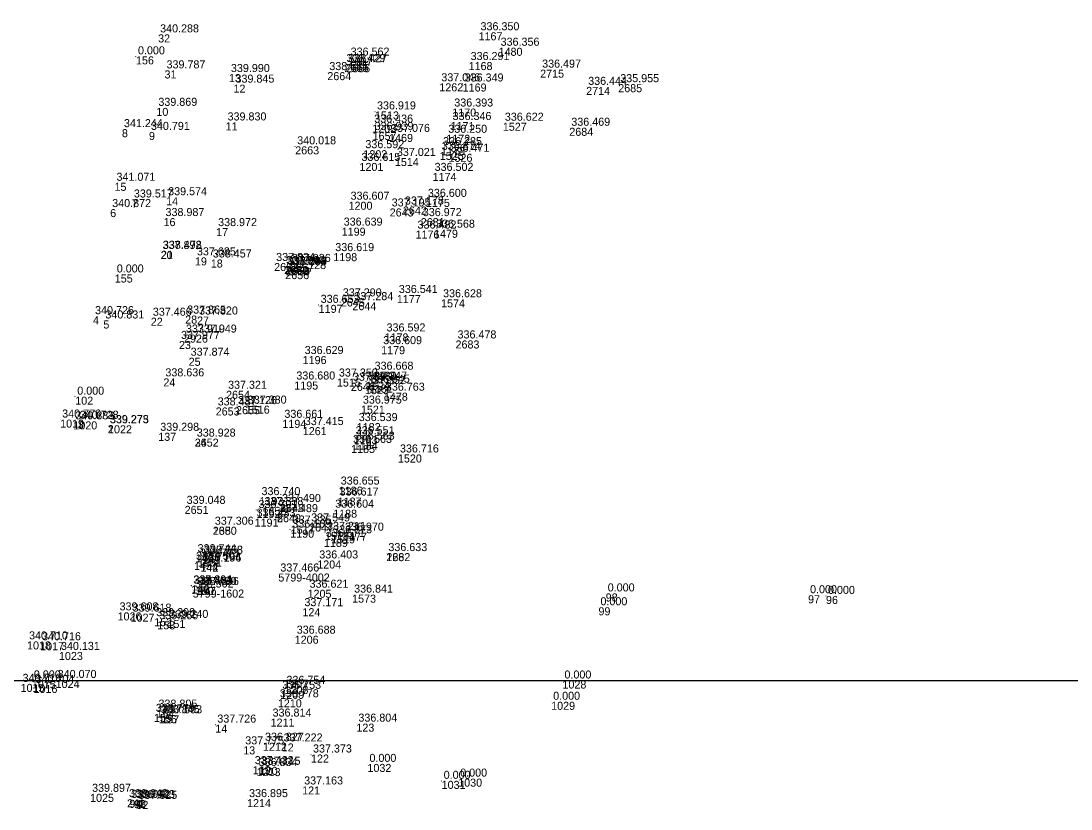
# Model space of a CAD drawing. Extents: x -829398 to -819400, y -1074439 to -1067977.
# Drawn here: x -820086 to -819929.2, y -1073519.2 to -1073401.5 of the extents above; entities that cross this region are included whole.
import ezdxf

# ---------------------------------------------------------------- set-up
doc = ezdxf.new("R2010")
doc.units = 0
for name, color, linetype in [('Vrstva 60', 7, 'Continuous'), ('Vrstva 61', 7, 'Continuous'), ('Čísla bodů_doměření_2012', 7, 'Continuous')]:
    doc.layers.add(name, color=color, linetype=linetype)

# ---------------------------------------------------------------- blocks, each defined once
blk = doc.blocks.new('BOD')
at = {"layer": 'Čísla bodů_doměření_2012'}
for p, q in [((-0.15, 0), (0.15, 0)), ((0, -0.15), (0, 0.15))]:
    blk.add_line(p, q, dxfattribs=at)

msp = doc.modelspace()

# ---------------------------------------------------------------- linework, layer by layer
at = {"layer": 'Vrstva 61'}
msp.add_lwpolyline([(-819500, -1073000), (-820200, -1073000), (-820200, -1073500), (-819500, -1073500)], close=True, dxfattribs=at)

# ---------------------------------------------------------------- block references
at = {"layer": 'Vrstva 60', "xscale": 0.010000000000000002, "yscale": 0.010000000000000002}
for p in [(-820065.54, -1073403.549), (-820065.54, -1073403.549), (-820017.693, -1073403.231), (-820017.693, -1073403.231), (-820068.844, -1073406.823), (-820068.844, -1073406.823), (-820037.092, -1073407.014), (-820037.092, -1073407.014), (-820014.697, -1073405.543), (-820014.697, -1073405.543), (-820037.705, -1073407.974), (-820037.705, -1073407.974), (-820037.447, -1073408.002), (-820037.447, -1073408.002), (-820019.173, -1073407.676), (-820019.173, -1073407.676), (-820064.582, -1073408.923), (-820064.582, -1073408.923), (-820054.965, -1073409.467), (-820054.965, -1073409.467), (-820040.271, -1073409.176), (-820040.271, -1073409.176), (-820008.493, -1073408.81), (-820008.493, -1073408.81), (-820054.283, -1073411.049), (-820054.283, -1073411.049), (-820023.55, -1073410.851), (-820023.55, -1073410.851), (-820020.061, -1073410.879), (-820020.061, -1073410.879), (-820001.617, -1073411.382), (-820001.617, -1073411.382), (-819996.829, -1073410.98), (-819996.829, -1073410.98), (-820065.801, -1073414.514), (-820065.801, -1073414.514), (-820021.61, -1073414.616), (-820021.61, -1073414.616), (-820033.151, -1073415.047), (-820033.151, -1073415.047), (-820070.939, -1073417.694), (-820070.939, -1073417.694), (-820055.467, -1073416.693), (-820055.467, -1073416.693), (-820033.567, -1073417.018), (-820033.567, -1073417.018), (-820021.865, -1073416.628), (-820021.865, -1073416.628), (-820014.065, -1073416.737), (-820014.065, -1073416.737), (-820004.138, -1073417.488), (-820004.138, -1073417.488), (-820066.908, -1073418.109), (-820066.908, -1073418.109), (-820033.511, -1073418.13), (-820033.511, -1073418.13), (-820031.048, -1073418.407), (-820031.048, -1073418.407), (-820022.51, -1073418.537), (-820022.51, -1073418.537), (-820045.067, -1073420.259), (-820045.067, -1073420.259), (-820034.889, -1073420.834), (-820034.889, -1073420.834), (-820023.479, -1073421.082), (-820023.479, -1073421.082), (-820023.279, -1073420.383), (-820023.279, -1073420.383), (-820035.472, -1073422.736), (-820035.472, -1073422.736), (-820030.181, -1073421.998), (-820030.181, -1073421.998), (-820022.172, -1073421.368), (-820022.172, -1073421.368), (-820024.549, -1073424.225), (-820024.549, -1073424.225), (-820072.054, -1073425.702), (-820072.054, -1073425.702), (-820069.456, -1073428.196), (-820069.456, -1073428.196), (-820064.34, -1073427.861), (-820064.34, -1073427.861), (-820037.1, -1073428.53), (-820037.1, -1073428.53), (-820025.551, -1073428.104), (-820025.551, -1073428.104), (-820072.698, -1073429.629), (-820072.698, -1073429.629), (-820030.958, -1073429.53), (-820030.958, -1073429.53), (-820028.978, -1073429.248), (-820028.978, -1073429.248), (-820064.732, -1073430.973), (-820064.732, -1073430.973), (-820026.313, -1073430.977), (-820026.313, -1073430.977), (-820056.879, -1073432.471), (-820056.879, -1073432.471), (-820038.126, -1073432.399), (-820038.126, -1073432.399), (-820027.101, -1073432.838), (-820027.101, -1073432.838), (-820024.339, -1073432.71), (-820024.339, -1073432.71), (-820065.168, -1073435.891), (-820065.168, -1073435.891), (-820065.12, -1073435.85), (-820065.12, -1073435.85), (-820060.039, -1073436.836), (-820060.039, -1073436.836), (-820039.383, -1073436.204), (-820039.383, -1073436.204), (-820057.671, -1073437.155), (-820057.671, -1073437.155), (-820048.211, -1073437.676), (-820048.211, -1073437.676), (-820046.717, -1073438.122), (-820046.717, -1073438.122), (-820046.638, -1073438.139), (-820046.638, -1073438.139), (-820046.463, -1073438.302), (-820046.463, -1073438.302), (-820046.43, -1073438.28), (-820046.43, -1073438.28), (-820045.86, -1073437.821), (-820045.86, -1073437.821), (-820072.012, -1073439.391), (-820072.012, -1073439.391), (-820046.557, -1073438.887), (-820046.557, -1073438.887), (-820038.255, -1073442.964), (-820038.255, -1073442.964), (-820029.893, -1073442.459), (-820029.893, -1073442.459), (-820023.288, -1073443.098), (-820023.288, -1073443.098), (-820041.563, -1073443.923), (-820041.563, -1073443.923), (-820036.527, -1073443.528), (-820036.527, -1073443.528), (-820075.255, -1073445.617), (-820075.255, -1073445.617), (-820073.714, -1073446.261), (-820073.714, -1073446.261), (-820066.631, -1073445.85), (-820066.631, -1073445.85), (-820061.499, -1073445.528), (-820061.499, -1073445.528), (-820059.728, -1073445.668), (-820059.728, -1073445.668), (-820062.422, -1073449.318), (-820062.422, -1073449.318), (-820061.678, -1073448.364), (-820061.678, -1073448.364), (-820059.897, -1073448.365), (-820059.897, -1073448.365), (-820031.726, -1073448.197), (-820031.726, -1073448.197), (-820021.125, -1073449.242), (-820021.125, -1073449.242), (-820032.234, -1073450.093), (-820032.234, -1073450.093), (-820060.98, -1073451.824), (-820060.98, -1073451.824), (-820043.956, -1073451.57), (-820043.956, -1073451.57), (-820033.512, -1073453.911), (-820033.512, -1073453.911), (-820064.754, -1073454.907), (-820064.754, -1073454.907), (-820045.199, -1073455.374), (-820045.199, -1073455.374), (-820038.84, -1073454.931), (-820038.84, -1073454.931), (-820036.754, -1073455.566), (-820036.754, -1073455.566), (-820034.478, -1073455.395), (-820034.478, -1073455.395), (-820055.394, -1073456.758), (-820055.394, -1073456.758), (-820034.658, -1073456.054), (-820034.658, -1073456.054), (-820034.06, -1073455.841), (-820034.06, -1073455.841), (-820031.824, -1073457.042), (-820031.824, -1073457.042), (-820077.911, -1073457.634), (-820077.911, -1073457.634), (-820056.941, -1073459.244), (-820056.941, -1073459.244), (-820053.902, -1073459.052), (-820053.902, -1073459.052), (-820052.449, -1073458.973), (-820052.449, -1073458.973), (-820035.257, -1073458.973), (-820035.257, -1073458.973), (-820080.164, -1073461.053), (-820078.197, -1073461.324), (-820077.541, -1073461.239), (-820077.541, -1073461.239), (-820073.055, -1073461.882), (-820073.055, -1073461.882), (-820073.018, -1073461.913), (-820046.983, -1073461.091), (-820046.983, -1073461.091), (-820035.879, -1073461.581), (-820035.879, -1073461.581), (-820065.519, -1073463.031), (-820065.519, -1073463.031), (-820065.519, -1073463.031), (-820043.938, -1073462.179), (-820043.938, -1073462.179), (-820060.065, -1073463.895), (-820060.065, -1073463.895), (-820060.065, -1073463.895), (-820036.721, -1073464.844), (-820036.721, -1073464.844), (-820036.331, -1073463.543), (-820036.331, -1073463.543), (-820036.312, -1073464.347), (-820036.312, -1073464.347), (-820029.724, -1073466.266), (-820029.724, -1073466.266), (-820038.565, -1073471.062), (-820038.565, -1073471.062), (-820050.399, -1073472.637), (-820050.399, -1073472.637), (-820038.731, -1073472.701), (-820038.731, -1073472.701), (-820061.577, -1073473.94), (-820061.577, -1073473.94), (-820049.957, -1073474.133), (-820049.957, -1073474.133), (-820047.333, -1073473.66), (-820047.333, -1073473.66), (-820039.395, -1073474.508), (-820039.395, -1073474.508), (-820051.132, -1073475.847), (-820051.132, -1073475.847), (-820050.846, -1073474.556), (-820050.846, -1073474.556), (-820047.783, -1073475.178), (-820047.783, -1073475.178), (-820047.783, -1073475.178), (-820057.371, -1073477.055), (-820057.371, -1073477.055), (-820057.371, -1073477.055), (-820045.807, -1073477.492), (-820045.807, -1073477.492), (-820045.736, -1073476.88), (-820045.736, -1073476.88), (-820042.985, -1073476.561), (-820042.985, -1073476.561), (-820042.985, -1073476.561), (-820040.774, -1073478.875), (-820040.774, -1073478.875), (-820040.618, -1073477.826), (-820040.618, -1073477.826), (-820039.693, -1073478.333), (-820039.693, -1073478.333), (-820037.928, -1073477.941), (-820037.928, -1073477.941), (-820037.928, -1073477.941), (-820060.177, -1073482.304), (-820059.941, -1073481.162), (-820059.587, -1073481.812), (-820059.587, -1073481.812), (-820058.978, -1073481.397), (-820058.961, -1073481.375), (-820041.773, -1073482.091), (-820041.773, -1073482.091), (-820031.454, -1073480.993), (-820031.454, -1073480.993), (-820031.454, -1073480.993), (-820059.217, -1073482.533), (-820059.213, -1073482.548), (-820047.585, -1073484.04), (-820047.585, -1073484.04), (-820060.578, -1073485.853), (-820060.571, -1073485.812), (-820060.366, -1073486.434), (-820060.366, -1073486.434), (-820059.925, -1073486.042), (-820059.573, -1073486.058), (-820043.225, -1073486.461), (-820043.225, -1073486.461), (-819998.699, -1073487.013), (-819998.699, -1073487.013), (-820036.57, -1073487.19), (-820036.57, -1073487.19), (-819968.484, -1073487.285), (-819968.484, -1073487.285), (-819965.805, -1073487.386), (-819965.805, -1073487.386), (-820071.595, -1073489.841), (-820069.649, -1073490.029), (-820043.99, -1073489.215), (-819999.784, -1073489.079), (-819999.784, -1073489.079), (-820066.117, -1073490.708), (-820065.668, -1073491.174), (-820064.144, -1073490.968), (-820045.141, -1073493.325), (-820045.141, -1073493.325), (-820045.141, -1073493.325), (-820085.111, -1073494.174), (-820083.162, -1073494.306), (-820080.346, -1073495.749), (-820084.15, -1073500.671), (-820046.67, -1073500.814), (-820047.3, -1073501.554), (-820047.657, -1073502.819), (-820006.845, -1073503.19), (-820066.172, -1073504.997), (-820065.778, -1073504.364), (-820065.439, -1073505.189), (-820065.067, -1073505.212), (-820048.745, -1073505.698), (-820056.995, -1073506.6), (-820035.931, -1073506.453), (-820052.828, -1073509.848), (-820049.883, -1073509.306), (-820047.085, -1073509.41), (-820042.707, -1073511.063), (-820051.407, -1073512.803), (-820050.825, -1073513.084), (-820050.372, -1073512.897), (-820034.281, -1073512.467), (-820023.197, -1073514.992), (-820020.728, -1073514.663), (-820044.029, -1073515.832), (-820075.699, -1073516.932), (-820070.18, -1073517.739), (-820069.843, -1073517.835), (-820069.131, -1073517.871), (-820068.78, -1073517.98), (-820052.256, -1073517.722)]:
    msp.add_blockref('BOD', p, dxfattribs=at)

# ---------------------------------------------------------------- texts
at = {"layer": 'Vrstva 60'}
for s, p in [('32', (-820065.54, -1073404.749)), ('1167', (-820017.693, -1073404.431)), ('156', (-820068.844, -1073408.023)), ('2667', (-820037.092, -1073408.214)), ('1480', (-820014.697, -1073406.743)), ('2665', (-820037.705, -1073409.174)), ('2666', (-820037.447, -1073409.202)), ('1168', (-820019.173, -1073408.876)), ('31', (-820064.582, -1073410.123)), ('13', (-820054.965, -1073410.667)), ('2664', (-820040.271, -1073410.376)), ('2715', (-820008.493, -1073410.01)), ('12', (-820054.283, -1073412.249)), ('1262', (-820023.55, -1073412.051)), ('1169', (-820020.061, -1073412.079)), ('2714', (-820001.617, -1073412.582)), ('2685', (-819996.829, -1073412.18)), ('10', (-820065.801, -1073415.714)), ('1170', (-820021.61, -1073415.816)), ('1513', (-820033.151, -1073416.247)), ('8', (-820070.939, -1073418.894)), ('11', (-820055.467, -1073417.893)), ('1203', (-820033.567, -1073418.218)), ('1171', (-820021.865, -1073417.828)), ('1527', (-820014.065, -1073417.937)), ('2684', (-820004.138, -1073418.688)), ('9', (-820066.908, -1073419.309)), ('1657', (-820033.511, -1073419.33)), ('1469', (-820031.048, -1073419.607)), ('1172', (-820022.51, -1073419.737)), ('2663', (-820045.067, -1073421.459)), ('1202', (-820034.889, -1073422.034)), ('1525', (-820023.479, -1073422.282)), ('1173', (-820023.279, -1073421.583)), ('1201', (-820035.472, -1073423.936)), ('1514', (-820030.181, -1073423.198)), ('1526', (-820022.172, -1073422.568)), ('1174', (-820024.549, -1073425.425)), ('15', (-820072.054, -1073426.902)), ('7', (-820069.456, -1073429.396)), ('14', (-820064.34, -1073429.061)), ('1200', (-820037.1, -1073429.73)), ('1175', (-820025.551, -1073429.304)), ('6', (-820072.698, -1073430.829)), ('2643', (-820030.958, -1073430.73)), ('2642', (-820028.978, -1073430.448)), ('16', (-820064.732, -1073432.173)), ('2681', (-820026.313, -1073432.177)), ('17', (-820056.879, -1073433.671)), ('1199', (-820038.126, -1073433.599)), ('1176', (-820027.101, -1073434.038)), ('1479', (-820024.339, -1073433.91)), ('20', (-820065.168, -1073437.091)), ('21', (-820065.12, -1073437.05)), ('19', (-820060.039, -1073438.036)), ('1198', (-820039.383, -1073437.404)), ('18', (-820057.671, -1073438.355)), ('2662', (-820048.211, -1073438.876)), ('2661', (-820046.717, -1073439.322)), ('2660', (-820046.638, -1073439.339)), ('2659', (-820046.463, -1073439.502)), ('2658', (-820046.43, -1073439.48)), ('2657', (-820045.86, -1073439.021)), ('155', (-820072.012, -1073440.591)), ('2656', (-820046.557, -1073440.087)), ('2645', (-820038.255, -1073444.164)), ('1177', (-820029.893, -1073443.659)), ('1574', (-820023.288, -1073444.298)), ('1197', (-820041.563, -1073445.123)), ('2644', (-820036.527, -1073444.728)), ('4', (-820075.255, -1073446.817)), ('5', (-820073.714, -1073447.461)), ('22', (-820066.631, -1073447.05)), ('28', (-820061.499, -1073446.728)), ('27', (-820059.728, -1073446.868)), ('23', (-820062.422, -1073450.518)), ('29', (-820061.678, -1073449.564)), ('26', (-820059.897, -1073449.565)), ('1178', (-820031.726, -1073449.397)), ('2683', (-820021.125, -1073450.442)), ('1179', (-820032.234, -1073451.293)), ('25', (-820060.98, -1073453.024)), ('1196', (-820043.956, -1073452.77)), ('1180', (-820033.512, -1073455.111)), ('24', (-820064.754, -1073456.107)), ('1195', (-820045.199, -1073456.574)), ('1515', (-820038.84, -1073456.131)), ('2646', (-820036.754, -1073456.766)), ('1524', (-820034.478, -1073456.595)), ('2654', (-820055.394, -1073457.958)), ('1523', (-820034.658, -1073457.254)), ('1181', (-820034.06, -1073457.041)), ('1478', (-820031.824, -1073458.242)), ('102', (-820077.911, -1073458.834)), ('2653', (-820056.941, -1073460.444)), ('2655', (-820053.902, -1073460.252)), ('1516', (-820052.449, -1073460.173)), ('1521', (-820035.257, -1073460.173)), ('1019', (-820080.164, -1073462.253)), ('1020', (-820078.197, -1073462.524)), ('3', (-820077.541, -1073462.439)), ('2', (-820073.055, -1073463.082)), ('1022', (-820073.018, -1073463.113)), ('1194', (-820046.983, -1073462.291)), ('1182', (-820035.879, -1073462.781)), ('137', (-820065.519, -1073464.231)), ('1', (-820065.519, -1073464.231)), ('1261', (-820043.938, -1073463.379)), ('1183', (-820036.331, -1073464.743)), ('34', (-820060.065, -1073465.095)), ('2652', (-820060.065, -1073465.095)), ('1185', (-820036.721, -1073466.044)), ('1184', (-820036.312, -1073465.547)), ('1520', (-820029.724, -1073467.466)), ('1186', (-820038.565, -1073472.262)), ('1193', (-820050.399, -1073473.837)), ('1187', (-820038.731, -1073473.901)), ('2651', (-820061.577, -1073475.14)), ('1656', (-820049.957, -1073475.333)), ('2648', (-820047.333, -1073474.86)), ('1188', (-820039.395, -1073475.708)), ('1191', (-820051.132, -1073477.047)), ('1192', (-820050.846, -1073475.756)), ('8', (-820047.783, -1073476.378)), ('2649', (-820047.783, -1073476.378)), ('2650', (-820057.371, -1073478.255)), ('138', (-820057.371, -1073478.255)), ('1190', (-820045.807, -1073478.692)), ('1517', (-820045.736, -1073478.08)), ('2647', (-820042.985, -1073477.761)), ('10', (-820042.985, -1073477.761)), ('1189', (-820040.774, -1073480.075)), ('1518', (-820040.618, -1073479.026)), ('1519', (-820039.693, -1073479.533)), ('11', (-820037.928, -1073479.141)), ('1477', (-820037.928, -1073479.141)), ('145', (-820060.177, -1073483.504)), ('146', (-820059.941, -1073482.362)), ('1531', (-820059.587, -1073483.012)), ('143', (-820058.978, -1073482.597)), ('141', (-820058.961, -1073482.575)), ('1204', (-820041.773, -1073483.291)), ('2682', (-820031.454, -1073482.193)), ('126', (-820031.454, -1073482.193)), ('144', (-820059.217, -1073483.733)), ('142', (-820059.213, -1073483.748)), ('5799-4002', (-820047.585, -1073485.24)), ('149', (-820060.578, -1073487.053)), ('148', (-820060.571, -1073487.012)), ('5799-1602', (-820060.366, -1073487.634)), ('150', (-820059.925, -1073487.242)), ('147', (-820059.573, -1073487.258)), ('1205', (-820043.225, -1073487.661)), ('98', (-819998.699, -1073488.213)), ('1573', (-820036.57, -1073488.39)), ('97', (-819968.484, -1073488.485)), ('96', (-819965.805, -1073488.586)), ('1026', (-820071.595, -1073491.041)), ('1027', (-820069.649, -1073491.229)), ('124', (-820043.99, -1073490.415)), ('99', (-819999.784, -1073490.279)), ('152', (-820066.117, -1073491.908)), ('153', (-820065.668, -1073492.374)), ('151', (-820064.144, -1073492.168)), ('1206', (-820045.141, -1073494.525)), ('1018', (-820085.111, -1073495.374)), ('1017', (-820083.162, -1073495.506)), ('1023', (-820080.346, -1073496.949)), ('1015', (-820086.076, -1073501.715)), ('101', (-820084.399, -1073501.2)), ('1075', (-820084.399, -1073501.2)), ('1016', (-820084.15, -1073501.871)), ('1024', (-820080.838, -1073501.133)), ('1024', (-820080.838, -1073501.133)), ('1207', (-820046.701, -1073501.086)), ('1208', (-820046.67, -1073502.014)), ('1028', (-820005.16, -1073501.214)), ('1209', (-820047.3, -1073502.754)), ('1210', (-820047.657, -1073504.019)), ('1029', (-820006.845, -1073504.39)), ('155', (-820066.172, -1073506.197)), ('154', (-820065.778, -1073505.564)), ('156', (-820065.439, -1073506.389)), ('157', (-820065.067, -1073506.412)), ('1211', (-820048.745, -1073506.898)), ('14', (-820056.995, -1073507.8)), ('123', (-820035.931, -1073507.653)), ('13', (-820052.828, -1073511.048)), ('1212', (-820049.883, -1073510.506)), ('12', (-820047.085, -1073510.61)), ('122', (-820042.707, -1073512.263)), ('119', (-820051.407, -1073514.003)), ('1213', (-820050.825, -1073514.284)), ('120', (-820050.372, -1073514.097)), ('1032', (-820034.281, -1073513.667)), ('1031', (-820023.197, -1073516.192)), ('1030', (-820020.728, -1073515.863)), ('121', (-820044.029, -1073517.032)), ('1025', (-820075.699, -1073518.132)), ('241', (-820070.18, -1073518.939)), ('94', (-820069.843, -1073519.035)), ('93', (-820069.131, -1073519.071)), ('92', (-820068.78, -1073519.18)), ('1214', (-820052.256, -1073518.922))]:
    msp.add_text(s, height=1.2, dxfattribs=at).set_placement(p)
at = {"layer": 'Vrstva 61'}
for s, p in [('340.288', (-820065.24, -1073403.249)), ('336.350', (-820017.393, -1073402.931)), ('0.000', (-820068.544, -1073406.523)), ('336.562', (-820036.792, -1073406.714)), ('336.356', (-820014.397, -1073405.243)), ('338.429', (-820037.405, -1073407.674)), ('338.427', (-820037.147, -1073407.702)), ('336.291', (-820018.873, -1073407.376)), ('339.787', (-820064.282, -1073408.623)), ('339.990', (-820054.665, -1073409.167)), ('338.585', (-820039.971, -1073408.876)), ('336.497', (-820008.193, -1073408.51)), ('339.845', (-820053.983, -1073410.749)), ('337.046', (-820023.25, -1073410.551)), ('336.349', (-820019.761, -1073410.579)), ('336.444', (-820001.317, -1073411.082)), ('335.955', (-819996.529, -1073410.68)), ('339.869', (-820065.501, -1073414.214)), ('336.393', (-820021.31, -1073414.316)), ('336.919', (-820032.851, -1073414.747)), ('341.244', (-820070.639, -1073417.394)), ('339.830', (-820055.167, -1073416.393)), ('336.436', (-820033.267, -1073416.718)), ('336.346', (-820021.565, -1073416.328)), ('336.622', (-820013.765, -1073416.437)), ('336.469', (-820003.838, -1073417.188)), ('340.791', (-820066.608, -1073417.809)), ('336.939', (-820033.211, -1073417.83)), ('337.076', (-820030.748, -1073418.107)), ('336.250', (-820022.21, -1073418.237)), ('340.018', (-820044.767, -1073419.959)), ('336.592', (-820034.589, -1073420.534)), ('336.874', (-820023.179, -1073420.782)), ('336.285', (-820022.979, -1073420.083)), ('337.021', (-820029.881, -1073421.698)), ('336.471', (-820021.872, -1073421.068)), ('336.615', (-820035.172, -1073422.436)), ('336.502', (-820024.249, -1073423.925)), ('341.071', (-820071.754, -1073425.402)), ('339.517', (-820069.156, -1073427.896)), ('339.574', (-820064.04, -1073427.561)), ('336.607', (-820036.8, -1073428.23)), ('336.600', (-820025.251, -1073427.804)), ('340.872', (-820072.398, -1073429.329)), ('337.195', (-820030.658, -1073429.23)), ('337.178', (-820028.678, -1073428.948)), ('338.987', (-820064.432, -1073430.673)), ('336.972', (-820026.013, -1073430.677)), ('338.972', (-820056.579, -1073432.171)), ('336.639', (-820037.826, -1073432.099)), ('336.482', (-820026.801, -1073432.538)), ('336.568', (-820024.039, -1073432.41)), ('337.892', (-820064.868, -1073435.591)), ('338.478', (-820064.82, -1073435.55)), ('336.619', (-820039.083, -1073435.904)), ('337.685', (-820059.739, -1073436.536)), ('338.457', (-820057.371, -1073436.855)), ('337.834', (-820047.911, -1073437.376)), ('337.840', (-820046.417, -1073437.822)), ('337.994', (-820046.338, -1073437.839)), ('338.038', (-820046.163, -1073438.002)), ('337.166', (-820046.13, -1073437.98)), ('337.036', (-820045.56, -1073437.521)), ('0.000', (-820071.712, -1073439.091)), ('337.128', (-820046.257, -1073438.587)), ('337.290', (-820037.955, -1073442.664)), ('336.541', (-820029.593, -1073442.159)), ('336.628', (-820022.988, -1073442.798)), ('336.653', (-820041.263, -1073443.623)), ('337.284', (-820036.227, -1073443.228)), ('340.726', (-820074.955, -1073445.317)), ('337.466', (-820066.331, -1073445.55)), ('337.865', (-820061.199, -1073445.228)), ('337.820', (-820059.428, -1073445.368)), ('340.831', (-820073.414, -1073445.961)), ('337.977', (-820062.122, -1073449.018)), ('337.910', (-820061.378, -1073448.064)), ('337.949', (-820059.597, -1073448.065)), ('336.592', (-820031.426, -1073447.897)), ('336.478', (-820020.825, -1073448.942)), ('336.609', (-820031.934, -1073449.793)), ('337.874', (-820060.68, -1073451.524)), ('336.629', (-820043.656, -1073451.27)), ('336.668', (-820033.212, -1073453.611)), ('338.636', (-820064.454, -1073454.607)), ('336.680', (-820044.899, -1073455.074)), ('337.350', (-820038.54, -1073454.631)), ('337.395', (-820036.454, -1073455.266)), ('337.347', (-820034.178, -1073455.095)), ('337.321', (-820055.094, -1073456.458)), ('337.352', (-820034.358, -1073455.754)), ('336.645', (-820033.76, -1073455.541)), ('336.763', (-820031.524, -1073456.742)), ('0.000', (-820077.611, -1073457.334)), ('338.487', (-820056.641, -1073458.944)), ('337.126', (-820053.602, -1073458.752)), ('337.380', (-820052.149, -1073458.673)), ('336.975', (-820034.957, -1073458.673)), ('340.776', (-820079.864, -1073460.753)), ('340.883', (-820077.897, -1073461.024)), ('340.728', (-820077.241, -1073460.939)), ('339.273', (-820072.755, -1073461.582)), ('339.275', (-820072.718, -1073461.613)), ('336.661', (-820046.683, -1073460.791)), ('336.539', (-820035.579, -1073461.281)), ('339.298', (-820065.219, -1073462.731)), ('337.415', (-820043.638, -1073461.879)), ('338.928', (-820059.765, -1073463.595)), ('336.563', (-820036.421, -1073464.544)), ('336.551', (-820036.031, -1073463.243)), ('336.563', (-820036.012, -1073464.047)), ('336.716', (-820029.424, -1073465.966)), ('336.655', (-820038.265, -1073470.762)), ('336.740', (-820050.099, -1073472.337)), ('336.617', (-820038.431, -1073472.401)), ('339.048', (-820061.277, -1073473.64)), ('337.338', (-820049.657, -1073473.833)), ('337.490', (-820047.033, -1073473.36)), ('336.233', (-820050.832, -1073475.547)), ('336.701', (-820050.546, -1073474.256)), ('337.489', (-820047.483, -1073474.878)), ('336.604', (-820039.095, -1073474.208)), ('337.306', (-820057.071, -1073476.755)), ('336.169', (-820045.507, -1073477.192)), ('337.235', (-820045.436, -1073476.58)), ('337.549', (-820042.685, -1073476.261)), ('336.571', (-820040.474, -1073478.575)), ('337.211', (-820040.318, -1073477.526)), ('336.873', (-820039.393, -1073478.033)), ('336.970', (-820037.628, -1073477.641)), ('338.744', (-820059.641, -1073480.862)), ('338.773', (-820059.287, -1073481.512)), ('338.768', (-820058.678, -1073481.097)), ('337.653', (-820058.661, -1073481.075)), ('336.403', (-820041.473, -1073481.791)), ('336.633', (-820031.154, -1073480.693)), ('338.750', (-820059.877, -1073482.004)), ('338.754', (-820058.917, -1073482.233)), ('337.196', (-820058.913, -1073482.248)), ('337.466', (-820047.285, -1073483.74)), ('338.481', (-820060.278, -1073485.553)), ('337.804', (-820060.271, -1073485.512)), ('338.502', (-820060.066, -1073486.134)), ('338.490', (-820059.625, -1073485.742)), ('337.396', (-820059.273, -1073485.758)), ('336.621', (-820042.925, -1073486.161)), ('336.841', (-820036.27, -1073486.89)), ('0.000', (-819998.399, -1073486.713)), ('0.000', (-819968.184, -1073486.985)), ('0.000', (-819965.505, -1073487.086)), ('339.608', (-820071.295, -1073489.541)), ('339.618', (-820069.349, -1073489.729)), ('337.171', (-820043.69, -1073488.915)), ('0.000', (-819999.484, -1073488.779)), ('339.298', (-820065.817, -1073490.408)), ('339.266', (-820065.368, -1073490.874)), ('339.240', (-820063.844, -1073490.668)), ('340.710', (-820084.811, -1073493.874)), ('340.716', (-820082.862, -1073494.006)), ('336.688', (-820044.841, -1073493.025)), ('340.131', (-820080.046, -1073495.449)), ('340.718', (-820085.776, -1073500.215)), ('340.718', (-820085.776, -1073500.215)), ('0.000', (-820084.099, -1073499.7)), ('340.704', (-820083.85, -1073500.371)), ('340.704', (-820083.85, -1073500.371)), ('340.070', (-820080.538, -1073499.633)), ('336.754', (-820046.37, -1073500.514)), ('0.000', (-820004.86, -1073499.714)), ('336.753', (-820047, -1073501.254)), ('336.778', (-820047.357, -1073502.519)), ('0.000', (-820006.545, -1073502.89)), ('338.779', (-820065.872, -1073504.697)), ('338.805', (-820065.478, -1073504.064)), ('338.845', (-820065.139, -1073504.889)), ('337.593', (-820064.767, -1073504.912)), ('336.814', (-820048.445, -1073505.398)), ('337.726', (-820056.695, -1073506.3)), ('336.804', (-820035.631, -1073506.153)), ('337.775', (-820052.528, -1073509.548)), ('336.827', (-820049.583, -1073509.006)), ('337.222', (-820046.785, -1073509.11)), ('337.373', (-820042.407, -1073510.763)), ('337.432', (-820051.107, -1073512.503)), ('336.834', (-820050.525, -1073512.784)), ('337.115', (-820050.072, -1073512.597)), ('0.000', (-820033.981, -1073512.167)), ('0.000', (-820022.897, -1073514.692)), ('0.000', (-820020.428, -1073514.363)), ('337.163', (-820043.729, -1073515.532)), ('339.897', (-820075.399, -1073516.632)), ('339.042', (-820069.88, -1073517.439)), ('339.042', (-820069.543, -1073517.535)), ('338.993', (-820068.831, -1073517.571)), ('337.825', (-820068.48, -1073517.68)), ('336.895', (-820051.956, -1073517.422))]:
    msp.add_text(s, height=1.2, dxfattribs=at).set_placement(p)

doc.saveas('drawing.dxf')
